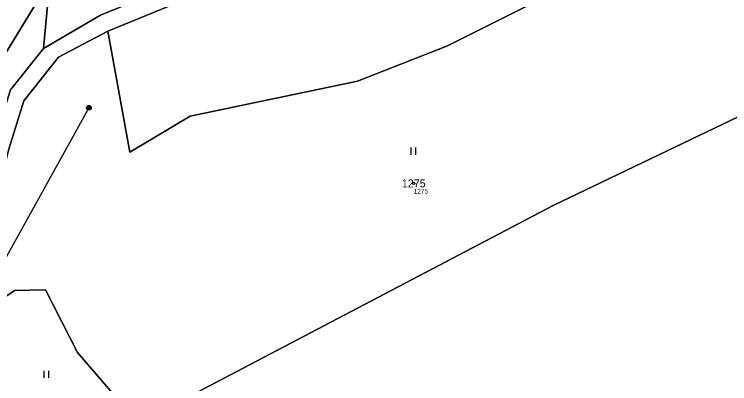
# Model space of a CAD drawing. Extents: x -653098 to -649479, y -997642 to -992666.
# Drawn here: x -650617.3 to -650465.4, y -994758.8 to -994680.3 of the extents above; entities that cross this region are included whole.
import ezdxf

# ---------------------------------------------------------------- set-up
doc = ezdxf.new("R2010")
doc.units = 0
for name, color, linetype in [('Definiční body', 7, 'Continuous'), ('Hranice parcel', 7, 'Continuous'), ('Parcelní čísla', 7, 'Continuous'), ('Polygon parcely', 7, 'Continuous'), ('Poz předměty', 7, 'Continuous'), ('Značky kultur', 7, 'Continuous')]:
    doc.layers.add(name, color=color, linetype=linetype)

msp = doc.modelspace()

# ---------------------------------------------------------------- linework, layer by layer
at = {"layer": 'Definiční body'}
msp.add_circle((-650532.51, -994716.24), 0.25, dxfattribs=at)
at = {"layer": 'Hranice parcel'}
for p, q in [((-650611.11, -994687.61), (-650609.72, -994673.15)), ((-650588.66, -994765.9), (-650502.91, -994720.92))]:
    msp.add_line(p, q, dxfattribs=at)
for points in [[(-650611.11, -994687.61), (-650599.02, -994680.55), (-650576.53, -994671.3), (-650533.81, -994648.16), (-650514.43, -994638.66), (-650499.85, -994632.79), (-650433.63, -994608.78), (-650385.89, -994593.44), (-650346.8, -994579.37), (-650317.85, -994566.43), (-650250.97, -994535.74), (-650204.39, -994512.84), (-650172.48, -994498.48), (-650122.53, -994462.07)], [(-650169.52, -994504.67), (-650198.29, -994520.36), (-650248.23, -994542.1), (-650315.71, -994570.89), (-650345.56, -994583.22), (-650384.66, -994597.75), (-650432.11, -994612.68), (-650498.48, -994636.53), (-650512.36, -994642.36), (-650532.46, -994651.91), (-650574.56, -994674.54), (-650597.43, -994683.9)], [(-650597.43, -994683.9), (-650592.8, -994709.59), (-650579.93, -994701.99), (-650544.4, -994694.52), (-650525.33, -994687.06), (-650507.19, -994678), (-650479.16, -994665.51), (-650449.59, -994657.85), (-650444.34, -994656.91), (-650424.17, -994654.6), (-650375.44, -994650.14)], [(-650502.91, -994720.92), (-650380.96, -994662.4), (-650356.24, -994650.67)], [(-650609.72, -994673.15), (-650628.88, -994704.45), (-650631.15, -994713.43), (-650632.4, -994726.25), (-650632.83, -994733.15), (-650635.23, -994740.95)], [(-650597.43, -994683.9), (-650607.93, -994689.44), (-650615.25, -994698.69), (-650618.48, -994708.94), (-650627.59, -994745.19)], [(-650631.82, -994742.84), (-650621.89, -994708.12), (-650618.12, -994696.4), (-650611.11, -994687.61)], [(-650595.98, -994761.37), (-650603.86, -994752.13), (-650610.69, -994738.82), (-650617.25, -994738.96), (-650623.09, -994742.97)]]:
    msp.add_lwpolyline(points, dxfattribs=at)
at = {"layer": 'Polygon parcely'}
for points in [[(-650458.35, -994546.89), (-650478.52, -994558.01), (-650487.28, -994562.84), (-650495.86, -994567.57), (-650502.17, -994570.64), (-650518.3, -994578.35), (-650548.73, -994592.98), (-650552.71, -994594.71), (-650577.99, -994609.81), (-650583.14, -994612.88), (-650571.22, -994640.21), (-650608.64, -994660.8), (-650609.72, -994673.15), (-650611.11, -994687.61), (-650599.02, -994680.55), (-650576.53, -994671.3), (-650533.81, -994648.16), (-650514.43, -994638.66), (-650499.85, -994632.79), (-650433.63, -994608.78)], [(-650433.63, -994608.78), (-650499.85, -994632.79), (-650514.43, -994638.66), (-650533.81, -994648.16), (-650576.53, -994671.3), (-650599.02, -994680.55), (-650611.11, -994687.61), (-650618.12, -994696.4), (-650621.89, -994708.12), (-650631.82, -994742.84), (-650627.59, -994745.19), (-650618.48, -994708.94), (-650615.25, -994698.69), (-650607.93, -994689.44), (-650597.43, -994683.9), (-650574.56, -994674.54), (-650532.46, -994651.91), (-650512.36, -994642.36), (-650498.48, -994636.53), (-650432.11, -994612.68)], [(-650432.11, -994612.68), (-650498.48, -994636.53), (-650512.36, -994642.36), (-650532.46, -994651.91), (-650574.56, -994674.54), (-650597.43, -994683.9), (-650592.8, -994709.59), (-650579.93, -994701.99), (-650544.4, -994694.52), (-650525.33, -994687.06), (-650507.19, -994678), (-650479.16, -994665.51), (-650449.59, -994657.85)], [(-650449.59, -994657.85), (-650479.16, -994665.51), (-650507.19, -994678), (-650525.33, -994687.06), (-650544.4, -994694.52), (-650579.93, -994701.99), (-650592.8, -994709.59), (-650597.43, -994683.9), (-650607.93, -994689.44), (-650615.25, -994698.69), (-650618.48, -994708.94), (-650627.59, -994745.19), (-650623.09, -994742.97), (-650617.25, -994738.96), (-650610.69, -994738.82), (-650603.86, -994752.13), (-650595.98, -994761.37), (-650595.62, -994769.55), (-650588.66, -994765.9), (-650502.91, -994720.92), (-650380.96, -994662.4)], [(-650716.07, -994762.18), (-650684.13, -994758.27), (-650657.72, -994752.18), (-650644.18, -994747.2), (-650638.58, -994745.14), (-650635.23, -994740.95), (-650632.83, -994733.15), (-650632.4, -994726.25), (-650631.15, -994713.43), (-650628.88, -994704.45), (-650609.72, -994673.15), (-650608.64, -994660.8), (-650656.22, -994693.63), (-650703.79, -994710.27), (-650743.72, -994719.18)], [(-650380.96, -994662.4), (-650502.91, -994720.92), (-650588.66, -994765.9), (-650587.75, -994793.99), (-650583.11, -994793.06), (-650567.67, -994789.04), (-650550.86, -994787.06), (-650486.58, -994789.42), (-650477.71, -994792.87), (-650468.15, -994796.84), (-650436.18, -994793.5)]]:
    msp.add_lwpolyline(points, dxfattribs=at)
for points in [[(-650628.88, -994704.45), (-650631.15, -994713.43), (-650632.4, -994726.25), (-650632.83, -994733.15), (-650635.23, -994740.95), (-650631.82, -994742.84), (-650621.89, -994708.12), (-650618.12, -994696.4), (-650611.11, -994687.61), (-650609.72, -994673.15)], [(-650603.86, -994752.13), (-650610.69, -994738.82), (-650617.25, -994738.96), (-650623.09, -994742.97), (-650620.95, -994741.97), (-650617.51, -994796.58), (-650617.5, -994796.8), (-650613.34, -994796.54), (-650614.33, -994780.76), (-650595.98, -994761.37)]]:
    msp.add_lwpolyline(points, close=True, dxfattribs=at)
at = {"layer": 'Poz předměty'}
msp.add_line((-650601.47, -994700.19), (-650626.73, -994745.72), dxfattribs=at)
for radius in [0.5, 0.4, 0.3, 0.2, 0.1]:
    msp.add_circle((-650601.47, -994700.19), radius, dxfattribs=at)
at = {"layer": 'Značky kultur'}
for p, q in [((-650533.02, -994710.14), (-650533.02, -994708.64)), ((-650532.02, -994710.14), (-650532.02, -994708.64)), ((-650610.98, -994757.54), (-650610.98, -994756.04)), ((-650609.98, -994757.54), (-650609.98, -994756.04))]:
    msp.add_line(p, q, dxfattribs=at)

# ---------------------------------------------------------------- texts
at = {"layer": 'Definiční body'}
msp.add_text('1275', height=1, dxfattribs=at).set_placement((-650532.51, -994718.4))
at = {"layer": 'Parcelní čísla'}
msp.add_text('1275', height=1.7, dxfattribs=at).set_placement((-650535.02, -994717.09))

doc.saveas('drawing.dxf')
